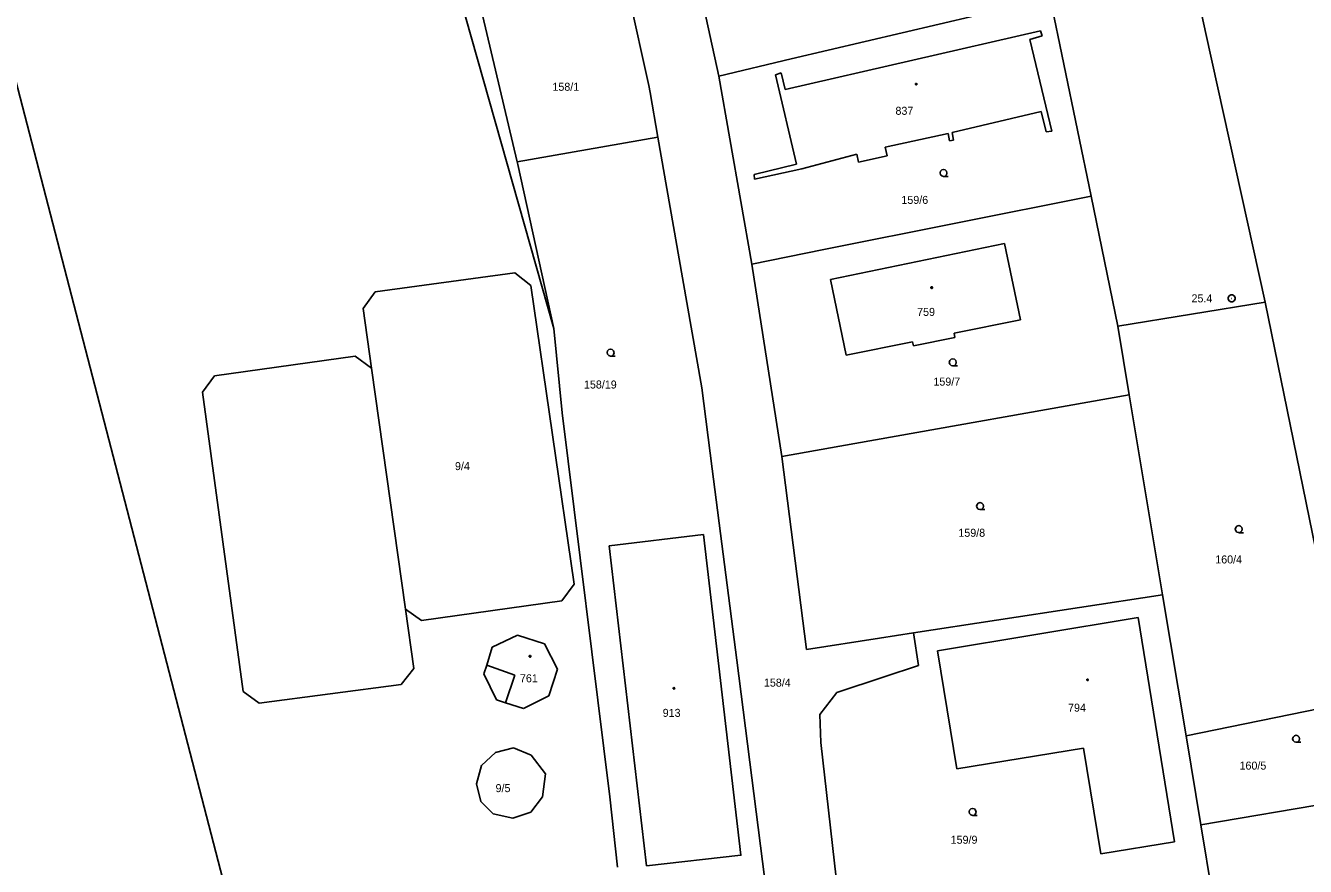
# Model space of a CAD drawing. Extents: x -757994 to -755874, y -1047691 to -1046119.
# Drawn here: x -757091.1 to -756955.2, y -1046899.6 to -1046810.4 of the extents above; entities that cross this region are included whole.
import ezdxf

# ---------------------------------------------------------------- set-up
doc = ezdxf.new("R2010")
doc.units = 0
doc.layers.add('katastrální mapa', color=7, linetype='Continuous')

msp = doc.modelspace()

# ---------------------------------------------------------------- linework, layer by layer
at = {"layer": 'katastrální mapa'}
for p, q in [((-757065.27, -1046735.87), (-757035.02, -1046842.53)), ((-757106.39, -1046761.45), (-757069.95, -1046901.95)), ((-756972.91, -1046779.25), (-756965.78, -1046811.21)), ((-757038.93, -1046824.83), (-757047.96, -1046786.63)), ((-757021.86, -1046795.93), (-757017.5, -1046815.72)), ((-757024.93, -1046816.71), (-757029.1, -1046797.9)), ((-757009.81, -1046813.9), (-756982.32, -1046807.41)), ((-756982.32, -1046807.41), (-756977.98, -1046828.47)), ((-757010.45, -1046817.14), (-756983.33, -1046810.9)), ((-756983.17, -1046811.46), (-756984.47, -1046811.82)), ((-756984.47, -1046811.82), (-756982.16, -1046821.55)), ((-756983.33, -1046810.9), (-756983.17, -1046811.46)), ((-756965.78, -1046811.21), (-756959.49, -1046839.72)), ((-757017.5, -1046815.72), (-757009.81, -1046813.9)), ((-757017.5, -1046815.72), (-757014.01, -1046835.68)), ((-757011.5, -1046815.59), (-757010.89, -1046815.39)), ((-757009.27, -1046825.07), (-757011.5, -1046815.59)), ((-757010.89, -1046815.39), (-757010.45, -1046817.14)), ((-757024.8, -1046817.45), (-757024.93, -1046816.71)), ((-757024.8, -1046817.45), (-757023.97, -1046822.22)), ((-756983.26, -1046819.49), (-756992.74, -1046821.71)), ((-756982.74, -1046821.65), (-756983.26, -1046819.49)), ((-757038.93, -1046824.83), (-757023.97, -1046822.22)), ((-757023.97, -1046822.22), (-757021.36, -1046837.15)), ((-756993.16, -1046821.8), (-756999.83, -1046823.26)), ((-756993, -1046822.61), (-756993.16, -1046821.8)), ((-756992.6, -1046822.53), (-756993, -1046822.61)), ((-756992.74, -1046821.71), (-756992.6, -1046822.53)), ((-756982.16, -1046821.55), (-756982.74, -1046821.65)), ((-757002.86, -1046824.02), (-757008.69, -1046825.55)), ((-757002.68, -1046824.85), (-757002.86, -1046824.02)), ((-756999.83, -1046823.26), (-756999.64, -1046824.2)), ((-757038.86, -1046825.12), (-757038.93, -1046824.83)), ((-757038.86, -1046825.12), (-757035.02, -1046842.53)), ((-757013.74, -1046826.16), (-757009.27, -1046825.07)), ((-756999.64, -1046824.2), (-757002.68, -1046824.85)), ((-757013.71, -1046826.67), (-757013.74, -1046826.16)), ((-757008.69, -1046825.55), (-757013.71, -1046826.67)), ((-757006.34, -1046834.14), (-756977.98, -1046828.47)), ((-756977.98, -1046828.47), (-756975.14, -1046842.26)), ((-757005.64, -1046837.3), (-756987.16, -1046833.48)), ((-756987.16, -1046833.48), (-756985.47, -1046841.59)), ((-757014.01, -1046835.68), (-757006.34, -1046834.14)), ((-757014.01, -1046835.68), (-757010.83, -1046856.09)), ((-757054.01, -1046838.64), (-757039.17, -1046836.62)), ((-757039.17, -1046836.62), (-757037.47, -1046837.96)), ((-757019.32, -1046848.82), (-757021.36, -1046837.15)), ((-757003.97, -1046845.36), (-757005.64, -1046837.3)), ((-757055.29, -1046840.38), (-757054.01, -1046838.64)), ((-757037.47, -1046837.96), (-757032.86, -1046869.66)), ((-757054.4, -1046846.74), (-757055.29, -1046840.38)), ((-756975.14, -1046842.26), (-756959.49, -1046839.72)), ((-756963.08, -1046839.32), (-756963.03, -1046839.32)), ((-756959.49, -1046839.72), (-756950.81, -1046882.28)), ((-756985.47, -1046841.59), (-756992.52, -1046843.03)), ((-757035.02, -1046842.53), (-757034.14, -1046851.46)), ((-756992.52, -1046843.03), (-756992.43, -1046843.47)), ((-756973.92, -1046849.57), (-756975.14, -1046842.26)), ((-756996.93, -1046843.93), (-757003.97, -1046845.36)), ((-756996.84, -1046844.37), (-756996.93, -1046843.93)), ((-756992.43, -1046843.47), (-756996.84, -1046844.37)), ((-757071.07, -1046847.56), (-757056.14, -1046845.46)), ((-757056.14, -1046845.46), (-757054.4, -1046846.74)), ((-757054.4, -1046846.74), (-757050.8, -1046872.3)), ((-757072.33, -1046849.27), (-757071.07, -1046847.56)), ((-757068.01, -1046881.04), (-757072.33, -1046849.27)), ((-757018.22, -1046857.4), (-757019.32, -1046848.82)), ((-757003.06, -1046854.72), (-756973.92, -1046849.57)), ((-756970.39, -1046870.78), (-756973.92, -1046849.57)), ((-757034.14, -1046851.46), (-757029.1, -1046892.25)), ((-757010.83, -1046856.09), (-757003.06, -1046854.72)), ((-757010.83, -1046856.09), (-757008.2, -1046876.59)), ((-757015.61, -1046877.73), (-757018.22, -1046857.4)), ((-757032.86, -1046869.66), (-757034.17, -1046871.43)), ((-757034.17, -1046871.43), (-757049.07, -1046873.53)), ((-756996.83, -1046874.84), (-756970.39, -1046870.78)), ((-756970.39, -1046870.78), (-756967.89, -1046885.77)), ((-757049.07, -1046873.53), (-757050.8, -1046872.3)), ((-757050.8, -1046872.3), (-757049.91, -1046878.62)), ((-756994.27, -1046876.73), (-756972.97, -1046873.21)), ((-756972.97, -1046873.21), (-756969.11, -1046897)), ((-757041.57, -1046876.36), (-757038.89, -1046875.07)), ((-757038.89, -1046875.07), (-757036.03, -1046876)), ((-757008.2, -1046876.59), (-757000.43, -1046875.4)), ((-757000.43, -1046875.4), (-756996.83, -1046874.84)), ((-756996.83, -1046874.84), (-756996.3, -1046878.3)), ((-757042.16, -1046878.25), (-757041.57, -1046876.36)), ((-757036.03, -1046876), (-757034.65, -1046878.68)), ((-756992.23, -1046889.27), (-756994.27, -1046876.73)), ((-757042.46, -1046879.18), (-757042.16, -1046878.25)), ((-757042.16, -1046878.25), (-757039.19, -1046879.32)), ((-757012.11, -1046905.01), (-757015.61, -1046877.73)), ((-756996.3, -1046878.3), (-756999.94, -1046879.5)), ((-757049.91, -1046878.62), (-757051.26, -1046880.32)), ((-757041.13, -1046881.93), (-757042.46, -1046879.18)), ((-757039.19, -1046879.32), (-757040.16, -1046882.25)), ((-757034.65, -1046878.68), (-757035.58, -1046881.53)), ((-756999.94, -1046879.5), (-757004.97, -1046881.15)), ((-757066.31, -1046882.3), (-757068.01, -1046881.04)), ((-757051.26, -1046880.32), (-757066.31, -1046882.3)), ((-757004.97, -1046881.15), (-757006.77, -1046883.5)), ((-757040.16, -1046882.25), (-757041.13, -1046881.93)), ((-757038.26, -1046882.87), (-757040.16, -1046882.25)), ((-757035.58, -1046881.53), (-757038.26, -1046882.87)), ((-756967.89, -1046885.77), (-756950.81, -1046882.28)), ((-757006.77, -1046883.5), (-757006.68, -1046886.48)), ((-757006.68, -1046886.48), (-757004.67, -1046904.05)), ((-756967.89, -1046885.77), (-756966.32, -1046895.21)), ((-757042.71, -1046888.92), (-757041.23, -1046887.55)), ((-757041.23, -1046887.55), (-757039.31, -1046887.03)), ((-757039.31, -1046887.03), (-757037.44, -1046887.81)), ((-757037.44, -1046887.81), (-757035.91, -1046889.81)), ((-756978.77, -1046887.07), (-756992.23, -1046889.27)), ((-756976.93, -1046898.28), (-756978.77, -1046887.07)), ((-757043.26, -1046890.86), (-757042.71, -1046888.92)), ((-757035.91, -1046889.81), (-757036.24, -1046892.25)), ((-757042.79, -1046892.75), (-757043.26, -1046890.86)), ((-757041.46, -1046894.04), (-757042.79, -1046892.75)), ((-757036.24, -1046892.25), (-757037.49, -1046893.85)), ((-757029.1, -1046892.25), (-757028.28, -1046899.7)), ((-756966.32, -1046895.21), (-756948.78, -1046892.23)), ((-757039.38, -1046894.5), (-757041.46, -1046894.04)), ((-757037.49, -1046893.85), (-757039.38, -1046894.5)), ((-756964.8, -1046904.31), (-756966.32, -1046895.21)), ((-756969.11, -1046897), (-756976.93, -1046898.28))]:
    msp.add_line(p, q, dxfattribs=at)
for points in [[(-756996.55, -1046816.48), (-756996.5, -1046816.49), (-756996.48, -1046816.54), (-756996.47, -1046816.57), (-756996.48, -1046816.62), (-756996.52, -1046816.65), (-756996.55, -1046816.66), (-756996.6, -1046816.64), (-756996.62, -1046816.61), (-756996.64, -1046816.57), (-756996.62, -1046816.52), (-756996.59, -1046816.49)], [(-756994.9, -1046838.1), (-756994.85, -1046838.11), (-756994.83, -1046838.15), (-756994.82, -1046838.18), (-756994.83, -1046838.23), (-756994.86, -1046838.26), (-756994.9, -1046838.27), (-756994.95, -1046838.25), (-756994.98, -1046838.22), (-756994.99, -1046838.18), (-756994.98, -1046838.14), (-756994.94, -1046838.1)], [(-756962.96, -1046838.96), (-756962.79, -1046839.05), (-756962.69, -1046839.23), (-756962.69, -1046839.42), (-756962.79, -1046839.59), (-756962.96, -1046839.68), (-756963.15, -1046839.68), (-756963.32, -1046839.59), (-756963.42, -1046839.42), (-756963.42, -1046839.23), (-756963.32, -1046839.05), (-756963.15, -1046838.96)], [(-757029.17, -1046865.6), (-757019.15, -1046864.4), (-757015.17, -1046898.44), (-757025.19, -1046899.55)], [(-757037.57, -1046877.23), (-757037.52, -1046877.24), (-757037.49, -1046877.29), (-757037.48, -1046877.32), (-757037.49, -1046877.37), (-757037.53, -1046877.4), (-757037.57, -1046877.41), (-757037.61, -1046877.39), (-757037.65, -1046877.36), (-757037.66, -1046877.32), (-757037.65, -1046877.27), (-757037.6, -1046877.24)], [(-756978.35, -1046879.73), (-756978.3, -1046879.74), (-756978.27, -1046879.78), (-756978.26, -1046879.81), (-756978.27, -1046879.86), (-756978.32, -1046879.89), (-756978.35, -1046879.9), (-756978.4, -1046879.88), (-756978.43, -1046879.85), (-756978.44, -1046879.81), (-756978.43, -1046879.77), (-756978.39, -1046879.73)], [(-757022.27, -1046880.64), (-757022.22, -1046880.65), (-757022.2, -1046880.69), (-757022.19, -1046880.72), (-757022.2, -1046880.76), (-757022.24, -1046880.8), (-757022.27, -1046880.8), (-757022.32, -1046880.79), (-757022.35, -1046880.76), (-757022.35, -1046880.72), (-757022.35, -1046880.68), (-757022.3, -1046880.64)]]:
    msp.add_lwpolyline(points, close=True, dxfattribs=at)
for points in [[(-756993.64, -1046826.37), (-756993.83, -1046826.32), (-756993.97, -1046826.19), (-756994.02, -1046826), (-756993.97, -1046825.82), (-756993.83, -1046825.68), (-756993.65, -1046825.63), (-756993.46, -1046825.68), (-756993.33, -1046825.82), (-756993.28, -1046826.01), (-756993.33, -1046826.2), (-756993.46, -1046826.33), (-756993.65, -1046826.38), (-756993.15, -1046826.38)], [(-757029, -1046845.45), (-757029.19, -1046845.4), (-757029.33, -1046845.26), (-757029.38, -1046845.08), (-757029.33, -1046844.9), (-757029.19, -1046844.76), (-757029.01, -1046844.71), (-757028.82, -1046844.76), (-757028.69, -1046844.9), (-757028.64, -1046845.09), (-757028.69, -1046845.27), (-757028.82, -1046845.41), (-757029.01, -1046845.46), (-757028.51, -1046845.46)], [(-756992.65, -1046846.48), (-756992.84, -1046846.43), (-756992.98, -1046846.29), (-756993.03, -1046846.11), (-756992.98, -1046845.93), (-756992.84, -1046845.79), (-756992.66, -1046845.74), (-756992.47, -1046845.79), (-756992.34, -1046845.93), (-756992.29, -1046846.12), (-756992.34, -1046846.3), (-756992.47, -1046846.44), (-756992.66, -1046846.49), (-756992.16, -1046846.49)], [(-756989.76, -1046861.74), (-756989.95, -1046861.69), (-756990.09, -1046861.55), (-756990.14, -1046861.37), (-756990.09, -1046861.19), (-756989.95, -1046861.05), (-756989.77, -1046861), (-756989.58, -1046861.05), (-756989.45, -1046861.19), (-756989.4, -1046861.38), (-756989.45, -1046861.57), (-756989.58, -1046861.7), (-756989.77, -1046861.75), (-756989.27, -1046861.75)], [(-756962.29, -1046864.19), (-756962.48, -1046864.14), (-756962.61, -1046864), (-756962.67, -1046863.82), (-756962.61, -1046863.64), (-756962.48, -1046863.5), (-756962.3, -1046863.45), (-756962.11, -1046863.5), (-756961.98, -1046863.64), (-756961.93, -1046863.83), (-756961.98, -1046864.01), (-756962.11, -1046864.15), (-756962.3, -1046864.2), (-756961.8, -1046864.2)], [(-756956.19, -1046886.44), (-756956.38, -1046886.39), (-756956.51, -1046886.25), (-756956.57, -1046886.07), (-756956.51, -1046885.89), (-756956.38, -1046885.75), (-756956.2, -1046885.7), (-756956.01, -1046885.75), (-756955.88, -1046885.89), (-756955.83, -1046886.08), (-756955.88, -1046886.26), (-756956.01, -1046886.4), (-756956.2, -1046886.45), (-756955.7, -1046886.45)], [(-756990.55, -1046894.21), (-756990.74, -1046894.16), (-756990.88, -1046894.02), (-756990.93, -1046893.84), (-756990.88, -1046893.66), (-756990.74, -1046893.52), (-756990.56, -1046893.47), (-756990.37, -1046893.52), (-756990.24, -1046893.66), (-756990.19, -1046893.85), (-756990.24, -1046894.03), (-756990.37, -1046894.17), (-756990.56, -1046894.22), (-756990.06, -1046894.22)]]:
    msp.add_lwpolyline(points, dxfattribs=at)

# ---------------------------------------------------------------- texts
for s, p in [('158/1', (-757035.18, -1046817.28)), ('837', (-756998.75, -1046819.83)), ('159/6', (-756998.12, -1046829.29)), ('25.4', (-756967.31, -1046839.74)), ('759', (-756996.45, -1046841.18)), ('158/19', (-757031.83, -1046848.89)), ('159/7', (-756994.72, -1046848.58)), ('9/4', (-757045.53, -1046857.55)), ('159/8', (-756992.07, -1046864.63)), ('160/4', (-756964.79, -1046867.46)), ('761', (-757038.63, -1046880.08)), ('158/4', (-757012.72, -1046880.54)), ('794', (-756980.42, -1046883.2)), ('913', (-757023.47, -1046883.75)), ('160/5', (-756962.21, -1046889.35)), ('9/5', (-757041.22, -1046891.74)), ('159/9', (-756992.89, -1046897.22))]:
    msp.add_text(s, height=0.85, dxfattribs=at).set_placement(p)

doc.saveas('drawing.dxf')
